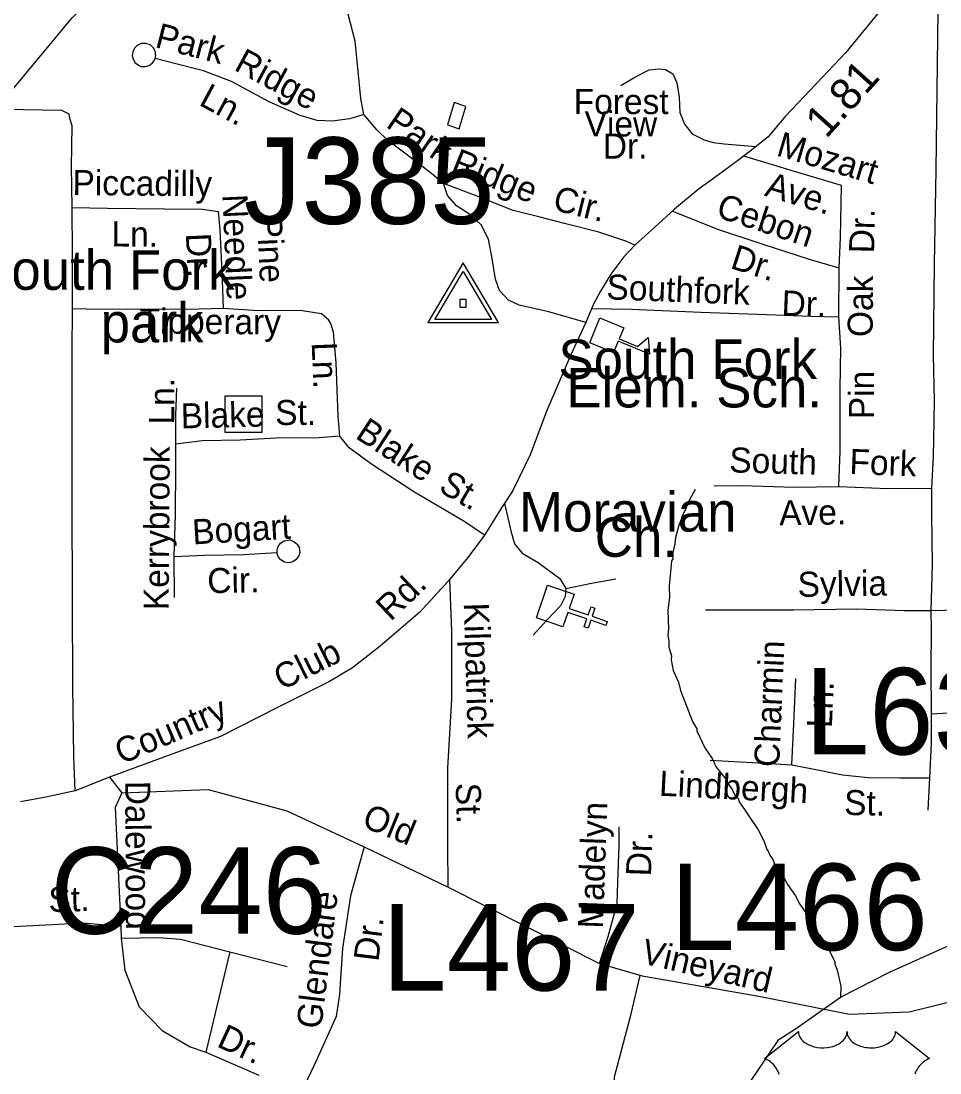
# Model space of a CAD drawing. Extents: x 1547597 to 1699558, y 810033 to 920809.
# Drawn here: x 1606161 to 1609645, y 849367 to 853357 of the extents above; entities that cross this region are included whole.
import ezdxf

# ---------------------------------------------------------------- set-up
doc = ezdxf.new("R2010")
doc.units = 0
for name, color, linetype in [('Exist Boundary Land Use Park Urban  Label', 7, 'Continuous'), ('Exist Cultural Church CELL', 7, 'Continuous'), ('Exist Cultural Church Label', 7, 'Continuous'), ('Exist Cultural Educational Facility High CELL', 7, 'Continuous'), ('Exist Cultural Educational Facility High Label', 7, 'Continuous'), ('Exist Hydrographic Creek Single Shore', 7, 'Continuous'), ('Exist Hydrographic Misc Water Feature', 7, 'Continuous'), ('Exist Road Non-System Structure Non-Sys Other CELL', 7, 'Continuous'), ('Exist Road Non-System Structure Non-Sys Other Number Label', 7, 'Continuous'), ('Exist Road Non-System Type 51', 7, 'Continuous'), ('Exist Road Non-System Type 51 Label', 7, 'Continuous'), ('Exist Road Primary Interstate Structure Cantilever Sign Number Label', 7, 'Continuous'), ('Exist Road Primary US Shield CELL', 7, 'Continuous'), ('Exist Road Secondary Mileage Hundredths English Label', 7, 'Continuous'), ('Exist Road Secondary Structure Culvert Number Label', 7, 'Continuous'), ('Exist Road Secondary Type 51 Attributed', 7, 'Continuous'), ('Exist Road Secondary Type 51 Label', 7, 'Continuous'), ('Exist Survey Geodetic Marker CELL', 7, 'Continuous')]:
    doc.layers.add(name, color=color, linetype=linetype)

msp = doc.modelspace()

# ---------------------------------------------------------------- linework, layer by layer
at = {"layer": 'Exist Cultural Church CELL'}
msp.add_lwpolyline([(1608257.8, 851183), (1608239.7, 851129), (1608311.8, 851104.6), (1608322.1, 851134.9), (1608337.2, 851129.7), (1608326.9, 851099.4), (1608383.9, 851080.1), (1608378.7, 851064.9), (1608321.8, 851084.2), (1608311.5, 851053.9), (1608296.4, 851059.1), (1608306.6, 851089.4), (1608234.5, 851113.8), (1608215.9, 851059.3), (1608115.1, 851093.4), (1608157, 851217.1)], close=True, dxfattribs=at)
at = {"layer": 'Exist Cultural Educational Facility High CELL'}
msp.add_lwpolyline([(1608355.8, 852230.9), (1608446.4, 852193.7), (1608428.9, 852151.1), (1608498.3, 852122.6), (1608538.6, 852156.9), (1608544.1, 852093.4), (1608425.2, 852142.2), (1608407.7, 852099.7), (1608317.2, 852136.9)], close=True, dxfattribs=at)
at = {"layer": 'Exist Hydrographic Creek Single Shore'}
for points in [[(1606038.7, 852989.1), (1606352.7, 853366.9), (1606529.7, 853540.5), (1606948.7, 853725.7), (1607301.7, 853945), (1607445.7, 854119.4), (1607600.6, 854467.5), (1607702.7, 854583.6), (1608188.7, 854826.5), (1608290.6, 854959), (1608551.7, 855738.4), (1608635.6, 856406.3)], [(1608890.7, 849280.9), (1609034.9, 849494.6), (1609101.1, 849537.2), (1609268.7, 849655.2), (1609454.2, 849749.5), (1609928.9, 849962.7)]]:
    msp.add_lwpolyline(points, dxfattribs=at)
at = {"layer": 'Exist Hydrographic Misc Water Feature'}
for points in [[(1607803, 853047.1), (1607778.3, 852962.7), (1607822, 852947.9), (1607847.6, 853032.3), (1607803, 853047.1)], [(1608717.4, 851580.4), (1608686.6, 851524.9), (1608682.4, 851508.9), (1608666, 851477.1), (1608665.9, 851469.1), (1608655.5, 851445.3), (1608642.9, 851397.5), (1608640.6, 851373.5), (1608632.2, 851341.6), (1608631.9, 851317.7), (1608627.7, 851309.7), (1608618.4, 851213.8), (1608619.9, 851169.9), (1608613.2, 851122), (1608616.2, 851050), (1608613.8, 851026), (1608617.6, 851005.9), (1608617.3, 850981.9), (1608626.8, 850949.8), (1608626.6, 850933.8), (1608634, 850893.7), (1608653.4, 850849.5), (1608661, 850817.4), (1608707.3, 850700.8), (1608723, 850672.5), (1608722.9, 850664.5), (1608754, 850600.1), (1608781.3, 850559.7), (1608796.9, 850527.5), (1608836.3, 850479), (1608836.2, 850473), (1608857.7, 850442.7), (1608869.4, 850418.6), (1608881.2, 850406.4), (1608883.1, 850398.4), (1608955.6, 850289.4), (1608979, 850245), (1608988.5, 850214.9), (1608994.5, 850208.8), (1609000.2, 850192.8), (1609012, 850176.6), (1609017.8, 850160.5), (1609039.3, 850124.3), (1609053, 850108.1), (1609066.7, 850081.9), (1609098.1, 850039.4), (1609113.6, 850007.2), (1609152.9, 849950.7), (1609168.4, 849912.5), (1609190, 849890.2), (1609219.4, 849845.8), (1609246.6, 849789.4), (1609246.5, 849781.4), (1609256.1, 849757.3), (1609269.4, 849697.1), (1609268.7, 849655.2)]]:
    msp.add_lwpolyline(points, dxfattribs=at)
at = {"layer": 'Exist Road Non-System Structure Non-Sys Other CELL'}
msp.add_lwpolyline([(1606935.3, 851935), (1607074.2, 851935), (1607074.2, 851796), (1606935.3, 851796)], close=True, dxfattribs=at)
at = {"layer": 'Exist Road Non-System Type 51'}
for p, q in [((1609262.2, 852235.5), (1609263.7, 852419.4)), ((1606740, 851326.5), (1606741.3, 851170.4)), ((1609605.5, 850486.2), (1609599.3, 850364.2))]:
    msp.add_line(p, q, dxfattribs=at)
for points in [[(1607460.4, 853002.3), (1607449.4, 853062.5), (1607437.6, 853178.6), (1607427.6, 853280.7), (1607401.5, 853383.1), (1607368.7, 853455.8), (1607337.8, 853508.2), (1607268.8, 853561.5), (1607194.2, 853630.8)], [(1609644.9, 853637), (1609637.3, 853393.9), (1609633.8, 853094.3), (1609630.1, 852792.4), (1609623.7, 852434.7), (1609619.2, 852089), (1609624, 851917), (1609622.6, 851839), (1609620.1, 851705.2), (1609613.8, 851585.4)], [(1606669.1, 853214.8), (1606671.7, 853224.8), (1606669.4, 853242.4), (1606661.9, 853256), (1606650.1, 853266.1), (1606634.4, 853272), (1606616.4, 853271.3), (1606600.6, 853263.9), (1606591.2, 853254.2), (1606584.1, 853239.4), (1606582.2, 853225.2), (1606585.6, 853212.7), (1606592.5, 853199.2), (1606605.7, 853189.1), (1606615.4, 853184.7), (1606632, 853183.8), (1606646.5, 853187.9), (1606659.1, 853197.6), (1606667, 853208.5), (1606669.1, 853214.8)], [(1607460.4, 853002.3), (1607408, 852985.3), (1607340, 852976.5), (1607284, 852979.6), (1607218.6, 852998.8), (1607101.6, 853050.8), (1606959.3, 853127.5), (1606852, 853167.3), (1606752.7, 853193.1), (1606669.1, 853214.8)], [(1608435.3, 853112.2), (1608487.8, 853143.3), (1608542.4, 853172.2), (1608580.3, 853175.5), (1608604.3, 853173.2), (1608632, 853156.6), (1608647.3, 853122.3), (1608656.4, 853068.3), (1608659.2, 853010.2), (1608676.3, 852965.8), (1608705.8, 852929.4), (1608751.2, 852906.6), (1608785, 852896), (1608826.9, 852891.1), (1608948.3, 852881)], [(1606355, 852648.9), (1606351.8, 852804.8), (1606354.7, 852958.7), (1606347.2, 852982.8), (1606343.6, 853002.9), (1606327.8, 853011), (1606315.9, 853017.3), (1606096.1, 853021.3), (1605881.9, 852985.7), (1605594.5, 852985.7), (1605242.2, 852978.8), (1605119, 852989.1), (1604954.8, 852985.7)], [(1607763.3, 852740.8), (1607718, 852777.7), (1607621.4, 852851.3), (1607550.5, 852904.6), (1607511.2, 852943.4), (1607460.4, 853002.3)], [(1609263.7, 852419.4), (1609267.9, 852535.2), (1609271.5, 852733), (1609106.6, 852782), (1608902.3, 852844)], [(1608488.8, 852506.5), (1608458.4, 852520.2), (1608351.2, 852556.2), (1608221.8, 852588.4), (1608124.5, 852614.2), (1608026.9, 852638), (1607890.2, 852692.6), (1607763.3, 852740.8)], [(1608302.8, 852213.1), (1608161.8, 852253.8), (1608050.3, 852279.7), (1608008.8, 852298.6), (1607975.5, 852335.1), (1607960.2, 852377.4), (1607947.8, 852455.7), (1607933.1, 852529.8), (1607906.2, 852584.2), (1607864.9, 852621.1), (1607811.6, 852656), (1607778.3, 852694.7), (1607763.3, 852740.8)], [(1606355.9, 852265.1), (1606355.7, 852475), (1606355, 852648.9)], [(1606355, 852648.9), (1606488.9, 852646.4), (1606704.5, 852644.4), (1606848.4, 852643.7), (1606908.1, 852634.7), (1606914.8, 852564.5), (1606921.8, 852406.5), (1606927.2, 852266.5)], [(1609263.7, 852419.4), (1609146.4, 852453.6), (1608975.6, 852508.7), (1608802.9, 852565.8), (1608629.9, 852635.2)], [(1606366, 850437.8), (1606360.4, 850567.8), (1606357.4, 850833.8), (1606355.4, 851155.6), (1606354.5, 851545.5), (1606354.8, 852103.2), (1606355.9, 852265.1)], [(1606927.2, 852266.5), (1606789.5, 852263.1), (1606615.6, 852264.2), (1606465.7, 852263), (1606355.9, 852265.1)], [(1607369.8, 851782.6), (1607363.4, 851858.6), (1607355.1, 852060.7), (1607345.2, 852176.9), (1607335.8, 852209), (1607326.1, 852223.2), (1607300.6, 852245.7), (1607218.8, 852259.2), (1607060.9, 852258), (1606927.2, 852266.5)], [(1608324.4, 852266.7), (1608475.6, 852263.9), (1608739.1, 852253.1), (1609022.6, 852242), (1609154.4, 852237.5), (1609262.2, 852235.5)], [(1609262.4, 851591.7), (1609266.9, 851725.7), (1609267.3, 851961.5), (1609270, 852115.5), (1609262.2, 852235.5)], [(1606750, 851963.9), (1606745.9, 851862.1), (1606745.9, 851752.1)], [(1606745.9, 851752.1), (1606746.3, 851666.2), (1606745, 851484.3), (1606740, 851326.5)], [(1607369.8, 851782.6), (1607289.8, 851776), (1607127.9, 851775.1), (1606991.9, 851767.5), (1606848.2, 851764.2), (1606745.9, 851752.1)], [(1607918.5, 851407), (1607843.3, 851458), (1607649.7, 851571.6), (1607485.8, 851678.6), (1607404.9, 851737.9), (1607369.8, 851782.6)], [(1608789, 851594.5), (1608894.8, 851594.6), (1609094.4, 851588.9), (1609262.4, 851591.7)], [(1609262.4, 851591.7), (1609448.1, 851584.4), (1609613.8, 851585.4)], [(1609613.8, 851585.4), (1609614, 851483.4), (1609616.5, 851295.4), (1609611.2, 851121.6)], [(1607993.7, 851527.4), (1608018.5, 851422.9), (1608031.7, 851374.6), (1608061, 851338.2), (1608122.3, 851303.1), (1608204.5, 851242.2), (1608226.4, 851205.1)], [(1607131.9, 851341.2), (1607131.5, 851351), (1607135.2, 851363.5), (1607144.5, 851376.2), (1607158.9, 851385.9), (1607178.1, 851388.9), (1607195.6, 851382.9), (1607207.4, 851373.3), (1607215.2, 851360.3), (1607217.4, 851341.5), (1607213.9, 851328.5), (1607204, 851314.5), (1607191.7, 851305.6), (1607176.4, 851302.1), (1607159.2, 851304.8), (1607146.4, 851312.9), (1607137.4, 851323.7), (1607133.4, 851332.8), (1607131.9, 851341.2)], [(1606740, 851326.5), (1606856, 851330.4), (1607003.9, 851333.6), (1607131.9, 851341.2)], [(1607780.4, 850071.7), (1607779.6, 850230.8), (1607779.6, 850524.6), (1607794, 850783.9), (1607793.7, 851043.2), (1607786.5, 851239.1)], [(1608226.4, 851205.1), (1608324.6, 851225.4), (1608416.8, 851241.7)], [(1608226.4, 851205.1), (1608223.7, 851174.2), (1608207, 851139.5), (1608154.1, 851084.5), (1608103.1, 851027.5)], [(1609611.2, 851121.6), (1609765.2, 851124.9), (1609963, 851131.3), (1610197, 851134.9), (1610363, 851151.8)], [(1608756.2, 851123.3), (1608886.1, 851123.1), (1609089.8, 851123.2), (1609329.8, 851126.9), (1609509.4, 851121.5), (1609611.2, 851121.6)], [(1609611.2, 851121.6), (1609611.9, 851047.8), (1609611.2, 850901.9), (1609612.1, 850729.8)], [(1609083.1, 850535.8), (1609091.8, 850691.5), (1609099.1, 850863.2)], [(1609612.1, 850729.8), (1609746.1, 850737.5), (1609949.9, 850741.7), (1610165.7, 850743.8), (1610311.6, 850745), (1610364.1, 850751.7), (1610401.8, 850765.4), (1610454.3, 850798.3)], [(1609612.1, 850729.8), (1609612, 850617.9), (1609605.5, 850486.2)], [(1608773.6, 850553.5), (1608957.4, 850543.9), (1609083.1, 850535.8)], [(1609083.1, 850535.8), (1609162.6, 850520.2), (1609276, 850498.3), (1609373.9, 850488.5), (1609491.7, 850486.3), (1609605.5, 850486.2)], [(1606496.2, 850488.8), (1606543, 850429.2)], [(1606543, 850429.2), (1606517.2, 850374.6), (1606538.7, 849922.8)], [(1606543, 850429.2), (1606870.4, 850442), (1607168.1, 850361.1), (1607461.5, 850224.9)], [(1608354.5, 849782.3), (1608386.7, 849884.6), (1608420.9, 850009.9), (1608423.7, 850090.4), (1608429.5, 850228.6), (1608429.5, 850300.6)], [(1607461.5, 850224.9), (1607410.1, 850039), (1607380.3, 849839.7), (1607368.9, 849665.7), (1607355.2, 849580.9), (1607281.9, 849418.3), (1607224.5, 849296.4)], [(1607461.5, 850224.9), (1607780.4, 850071.7)], [(1607780.4, 850071.7), (1608354.5, 849782.3)], [(1606538.7, 849922.8), (1606395, 849935.5), (1606280.5, 849928.6), (1606028.8, 849917.1), (1605948.7, 849917.1), (1605916.7, 849908)], [(1606538.7, 849922.8), (1606540.6, 849878.9)], [(1606540.6, 849878.9), (1606682.5, 849881.2), (1606764.9, 849874.3), (1606952.5, 849826.2)], [(1606540.6, 849878.9), (1606554.3, 849757.5), (1606609.2, 849617.8), (1606696.2, 849528.5), (1606801.5, 849466.7), (1606861, 849446)], [(1606952.5, 849826.2), (1606861, 849446)], [(1606952.5, 849826.2), (1607169.9, 849771.2)], [(1608354.5, 849782.3), (1608516.1, 849735.5)], [(1608516.1, 849735.5), (1608958.3, 849658.9), (1609302.8, 849590.8), (1609528.1, 849599.3), (1609753.5, 849654.7), (1610053.1, 849718.4), (1610184.9, 849765.3)], [(1608408.5, 849282.8), (1608411.7, 849352.7), (1608474.2, 849591.4), (1608508.7, 849736.8)], [(1606861, 849446), (1607061.9, 849359.3)]]:
    msp.add_lwpolyline(points, dxfattribs=at)
at = {"layer": 'Exist Road Primary US Shield CELL'}
msp.add_lwpolyline([(1609035.7, 849361.9), (1609032.6, 849370.4), (1609029.6, 849376.6), (1609024.7, 849385), (1609019.2, 849392.9), (1609013.6, 849399.3), (1609007.9, 849405), (1609002.4, 849409.2), (1608997.2, 849412.9), (1608990.7, 849416.9), (1608984.4, 849420), (1608980.4, 849421.6), (1609109, 849524), (1609109.3, 849518.7), (1609110.6, 849512.4), (1609111.6, 849509.1), (1609114.6, 849502.9), (1609119.4, 849495.5), (1609126.2, 849488.3), (1609133.9, 849482), (1609139.1, 849478.7), (1609147.8, 849474), (1609157.8, 849469.8), (1609168.9, 849466.6), (1609180.2, 849464.3), (1609192.6, 849462.9), (1609204.8, 849462.7), (1609218, 849463.7), (1609232.6, 849466.5), (1609239.4, 849468.3), (1609246.9, 849470.8), (1609253.9, 849473.7), (1609261.5, 849477.8), (1609267.7, 849481.8), (1609272.5, 849485.3), (1609279.3, 849491.8), (1609284.8, 849498.6), (1609287, 849502.4), (1609289, 849506), (1609291.7, 849513.8), (1609292.5, 849517.2), (1609293, 849524.3), (1609293.5, 849518.3), (1609294.1, 849514.6), (1609295.1, 849511), (1609296.6, 849507.1), (1609299.3, 849501.6), (1609302.4, 849497.1), (1609308.1, 849490.3), (1609311.7, 849486.9), (1609314.9, 849484.3), (1609323.7, 849478.3), (1609333.9, 849473.1), (1609338.9, 849470.9), (1609344, 849469.1), (1609350.6, 849467.1), (1609357.3, 849465.5), (1609364, 849464.4), (1609370.9, 849463.4), (1609377.8, 849462.9), (1609383.5, 849462.7), (1609390.5, 849462.8), (1609397, 849463.2), (1609403.6, 849463.9), (1609410.9, 849465.1), (1609416.7, 849466.4), (1609424.5, 849468.5), (1609431.5, 849471), (1609437.6, 849473.6), (1609445.6, 849477.8), (1609452, 849481.9), (1609456.8, 849485.7), (1609462.4, 849490.8), (1609467.7, 849497), (1609470.8, 849501.5), (1609473, 849506.1), (1609475.1, 849511), (1609476.3, 849516.1), (1609476.9, 849520.6), (1609477, 849524.4), (1609605.6, 849422), (1609602.6, 849420.8), (1609595.6, 849417.4), (1609590.1, 849414.1), (1609581.2, 849407.9), (1609577.4, 849404.5), (1609573.6, 849400.9), (1609570.1, 849397.1), (1609567.1, 849393.6), (1609563.3, 849388.4), (1609560, 849383.2), (1609556.7, 849377.5), (1609554.3, 849372.6), (1609550.4, 849362.2)], dxfattribs=at)
at = {"layer": 'Exist Road Secondary Type 51 Attributed'}
msp.add_lwpolyline([(1609408.8, 853383.5), (1609288, 853237.8), (1609129.9, 853070.1), (1609059.4, 852995.7), (1608992.8, 852915.7), (1608931.8, 852868), (1608888, 852833.7), (1608819.4, 852784.1), (1608728, 852717.4), (1608638.4, 852643.1), (1608564.3, 852574.3), (1608490, 852507.6), (1608446.2, 852461.8), (1608396.7, 852397), (1608358.6, 852332.2), (1608330, 852280.8), (1608302.8, 852213.1), (1608244.7, 852088.3), (1608154.8, 851880.2), (1608091.8, 851711.3), (1608024.4, 851574.2), (1607979.8, 851506.3), (1607918.6, 851407.3), (1607855.6, 851321.8), (1607781.8, 851233.5), (1607673.3, 851115.3), (1607523, 850986.3), (1607417.6, 850904.2), (1607330.7, 850851.9), (1607133, 850753.5), (1606917.3, 850643.6), (1606725.8, 850573.9), (1606496.2, 850488.8), (1606366, 850437.8), (1606255.2, 850413), (1606158.9, 850395.5)], dxfattribs=at)
at = {"layer": 'Exist Survey Geodetic Marker CELL'}
for points in [[(1607970.8, 852213), (1607836.8, 852439.1), (1607703.3, 852213)], [(1607944.9, 852225.1), (1607729.3, 852225.1), (1607836.8, 852407.3)], [(1607849.1, 852271.7), (1607849.1, 852300), (1607824.9, 852300), (1607824.9, 852271.7)]]:
    msp.add_lwpolyline(points, close=True, dxfattribs=at)

# ---------------------------------------------------------------- texts
at = {"layer": 'Exist Boundary Land Use Park Urban  Label'}
for s, p in [('South Fork', (1605989.8, 852337.3)), ('park', (1606462.5, 852137.8))]:
    msp.add_text(s, height=150, dxfattribs=at).set_placement(p)
at = {"layer": 'Exist Cultural Church Label'}
for s, p in [('Moravian', (1608049.3, 851420.6)), ('Ch.', (1608336.3, 851324.7))]:
    msp.add_text(s, height=150, dxfattribs=at).set_placement(p)
at = {"layer": 'Exist Cultural Educational Facility High Label'}
for s, p in [('South Fork', (1608198.3, 851999)), ('Elem. Sch.', (1608228.4, 851891.3))]:
    msp.add_text(s, height=150, dxfattribs=at).set_placement(p)
at = {"layer": 'Exist Road Non-System Structure Non-Sys Other Number Label'}
msp.add_text('J385', height=328.08, dxfattribs=at).set_placement((1607004.8, 852587.3))
at = {"layer": 'Exist Road Non-System Type 51 Label'}
for s, rotation, p in [('Park', 345.4254, (1606664.7, 853258.5)), ('Ridge', 331.6695, (1606964.4, 853173.1)), ('Ln.', 331.6695, (1606831, 853040.4)), ('Park', 325.6349, (1607540.4, 852957.2)), ('Mozart', 343.4588, (1609020.7, 852847.6)), ('Ridge', 338.2363, (1607786.7, 852786.9)), ('Piccadilly', 359.4753, (1606355.3, 852696.8)), ('Ave.', 343.1067, (1608976.8, 852695.3)), ('Cir.', 346.0096, (1608173, 852641.3)), ('Needle', 272.5367, (1606924, 852698)), ('Cebon', 341.6974, (1608791.9, 852615.1)), ('Dr.', 88.954, (1609395.6, 852475.1)), ('Ln.', 359.4753, (1606503.3, 852502)), ('Pine', 272.5367, (1607055.5, 852615.7)), ('Dr.', 272.5367, (1606785.6, 852550.8)), ('Dr.', 342.1193, (1608846.3, 852420.5)), ('Southfork', 357.7469, (1608379.4, 852301.6)), ('Oak', 89.5236, (1609390.1, 852157.9)), ('Dr.', 357.7469, (1609043.4, 852240.7)), ('Tipperary', 359.6292, (1606609.6, 852171.5)), ('Ln.', 272.2807, (1607262.7, 852137.3)), ('Ln.', 89.5938, (1606741.2, 851826.2)), ('Pin', 89.9075, (1609395.4, 851846.5)), ('Blake', 1.3101, (1606767.3, 851811.6)), ('St.', 0.3251, (1607124.6, 851824.3)), ('Blake', 326.8685, (1607424.2, 851777.6)), ('Kerrybrook', 89.5938, (1606720.4, 851122.1)), ('South', 358.3786, (1608845.6, 851645.2)), ('Fork', 357.7273, (1609300.9, 851639.5)), ('St.', 329.5993, (1607739.5, 851576)), ('Ave.', 0.9535, (1609036.4, 851443.8)), ('Bogart', 3.4011, (1606812.4, 851371.5)), ('Cir.', 1.2399, (1606867.9, 851186.4)), ('Sylvia', 0.8912, (1609106.3, 851172.7)), ('Kilpatrick', 271.7241, (1607839.4, 851149.7)), ('Charmin', 87.5706, (1609035.5, 850526.1)), ('Ln.', 87.5706, (1609235.4, 850674.4)), ('Lindbergh', 357.0311, (1608578.7, 850419.2)), ('Dalewood', 270.2651, (1606555.5, 850475.2)), ('St.', 271.7241, (1607808.6, 850466.6)), ('St.', 358.9359, (1609281.4, 850345.9)), ('Madelyn', 88.0177, (1608367.5, 849913.8)), ('Old', 337.7443, (1607448.6, 850303.5)), ('Dr.', 88.0177, (1608549.5, 850111.9)), ('St.', 1.6704, (1606266.1, 849977.1)), ('Glendare', 83.0174, (1607299, 849531.7)), ('Dr.', 83.0174, (1607515.9, 849787.5)), ('Vineyard', 346.8119, (1608507.9, 849784.5)), ('Dr.', 335.1849, (1606898.8, 849469.4))]:
    msp.add_text(s, height=95, rotation=rotation, dxfattribs=at).set_placement(p)
for s, p in [('Forest', (1608256.4, 853003.7)), ('View', (1608297.8, 852918.8)), ('Dr.', (1608366.9, 852834.8))]:
    msp.add_text(s, height=95, dxfattribs=at).set_placement(p)
at = {"layer": 'Exist Road Primary Interstate Structure Cantilever Sign Number Label'}
for s, p in [('L638', (1609133.3, 850575.2)), ('L466', (1608623.4, 849833.1)), ('L467', (1607530.7, 849679.9))]:
    msp.add_text(s, height=328.08, dxfattribs=at).set_placement(p)
at = {"layer": 'Exist Road Secondary Mileage Hundredths English Label'}
msp.add_text('1.81', height=120, rotation=48.0839, dxfattribs=at).set_placement((1609213.8, 852907.7))
at = {"layer": 'Exist Road Secondary Structure Culvert Number Label'}
msp.add_text('C246', height=328.08, dxfattribs=at).set_placement((1606271.9, 849895.4))
at = {"layer": 'Exist Road Secondary Type 51 Label'}
for s, rotation, p in [('Rd.', 43.4757, (1607562, 851077.7)), ('Club', 26.4714, (1607149.4, 850816.6)), ('Country', 23.1711, (1606541.9, 850536.4))]:
    msp.add_text(s, height=95, rotation=rotation, dxfattribs=at).set_placement(p)

doc.saveas('drawing.dxf')
